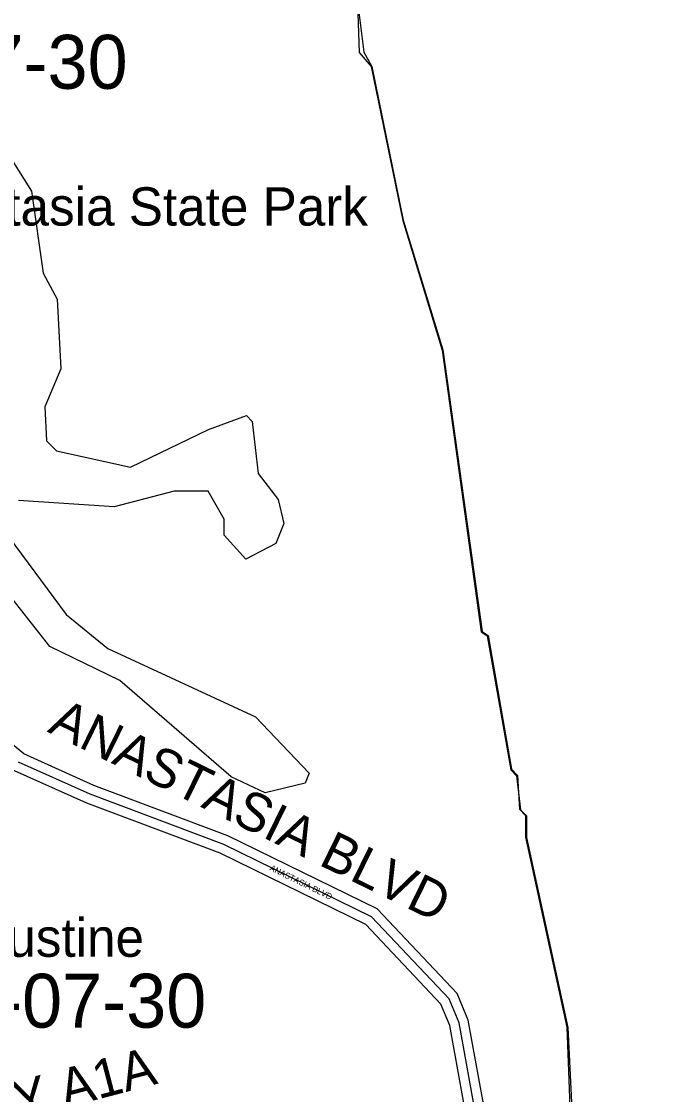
# Model space of a CAD drawing. Extents: x 418523 to 616617, y 1878279 to 2196743.
# Drawn here: x 569632 to 572313, y 2010108 to 2014588 of the extents above; entities that cross this region are included whole.
import ezdxf

# ---------------------------------------------------------------- set-up
doc = ezdxf.new("R2010")
doc.units = 0
for name, color, linetype in [('Level 2', 7, 'Continuous'), ('Level 22', 7, 'Continuous'), ('Level 23', 7, 'Continuous'), ('Level 28', 7, 'Continuous'), ('Level 34', 7, 'Continuous'), ('Level 44', 7, 'Continuous'), ('Level 5', 7, 'Continuous'), ('Level 57', 7, 'Continuous'), ('Level 8', 7, 'Continuous')]:
    doc.layers.add(name, color=color, linetype=linetype)

msp = doc.modelspace()

# ---------------------------------------------------------------- linework, layer by layer
at = {"layer": 'Level 22'}
msp.add_lwpolyline([(571506.093, 2009348.016), (571532.95, 2009998.175), (571459.084, 2010407.097), (571417.473, 2010507.2), (571093.355, 2010849.789), (570477.21, 2011151.608), (569919.184, 2011361.657), (569619.639, 2011495.826)], dxfattribs=at)
at = {"layer": 'Level 23'}
for points in [[(569641.039, 2011530.071), (569551.756, 2011604.658), (569298.909, 2012113.446), (569101.304, 2012578.551), (568945.974, 2013023.175), (568937.365, 2013121.516), (568879.105, 2013197.086), (568871.6, 2013274.826)], [(571546.093, 2009347.142), (571573.099, 2010000.938), (571497.679, 2010418.461), (571451.585, 2010529.346), (571117.444, 2010882.531), (570493.091, 2011188.371), (569934.419, 2011398.663), (569641.039, 2011530.071)], [(571468.544, 2009408.178), (571492.801, 2009995.411), (571420.488, 2010395.734), (571383.359, 2010485.053), (571069.266, 2010817.047), (570461.33, 2011114.844), (569903.948, 2011324.651), (569589.599, 2011465.451)]]:
    msp.add_lwpolyline(points, dxfattribs=at)
at = {"layer": 'Level 5'}
for points in [[(571035.083, 2014663.096), (571042.585, 2014458.766), (571092.408, 2014400.246), (571223.732, 2013757.922), (571388.696, 2013215.502), (571551.631, 2012039.558), (571576.582, 2012022.777), (571674.824, 2011463.956), (571699.735, 2011438.846), (571715.948, 2011297.063), (571740.889, 2011271.992), (571740.6, 2011180.291), (571913.079, 2010387.775), (571944.401, 2009762.421), (572175.051, 2008903.025), (572265.381, 2008469.246), (572313.145, 2007777.191), (572278.004, 2007218.757), (572261.409, 2004667.87)], [(569557.438, 2014063.419), (569673.524, 2013879.636), (569722.471, 2013537.679), (569780.464, 2013429.107), (569796.189, 2013137.301), (569728.971, 2012979.106), (569736.854, 2012837.394), (569778.405, 2012795.543), (570086.624, 2012727.876), (570412.259, 2012885.223), (570570.851, 2012943.046), (570595.763, 2012917.976), (570620.087, 2012701.131), (570703.091, 2012592.5), (570727.774, 2012492.368), (570694.164, 2012409.136), (570568.892, 2012342.832), (570477.519, 2012443.164), (570477.747, 2012509.856), (570411.444, 2012626.797), (570269.73, 2012627.246), (570019.405, 2012561.381), (569619.365, 2012587.656)], [(569552.276, 2012471.183), (569817.869, 2012111.838), (569992.475, 2011969.557), (570608.454, 2011684.128), (570832.784, 2011449.996), (570815.974, 2011408.345), (570649.121, 2011367.221), (570507.637, 2011434.371), (570042.069, 2011836.015), (569750.749, 2011978.684), (569426.974, 2012388.21)]]:
    msp.add_lwpolyline(points, dxfattribs=at)
at = {"layer": 'Level 8'}
msp.add_lwpolyline([(571035.97, 2014663.093), (571036.402, 2014660.751), (571061.406, 2014459.746), (571094.408, 2014400.746), (571226.422, 2013758.732), (571391.436, 2013216.722), (571555.461, 2012040.698), (571580.462, 2012023.698), (571678.474, 2011465.686), (571703.475, 2011439.686), (571711.478, 2011298.683), (571736.479, 2011272.682), (571736.48, 2011181.681), (571909.499, 2010388.665), (571932.51, 2009763.651), (572158.53, 2008944.635), (571505.515, 2008933.627), (571504.515, 2008906.626), (571059.505, 2008911.621), (570866.5, 2008913.619)], dxfattribs=at)

# ---------------------------------------------------------------- texts
at = {"layer": 'Level 2'}
for s, p in [('22-07-30', (568870.794, 2014307.431)), ('27-07-30', (569199.176, 2010386.903))]:
    msp.add_text(s, height=225, dxfattribs=at).set_placement(p)
at = {"layer": 'Level 28'}
for s, rotation, p in [('ANASTASIA BLVD', 333.901336, (569736.305, 2011623.478)), ('STATE HWY A1A', 14.667769, (568549.158, 2009720.321))]:
    msp.add_text(s, height=160, rotation=rotation, dxfattribs=at).set_placement(p)
at = {"layer": 'Level 34'}
msp.add_text('ANASTASIA BLVD', height=25, rotation=333.901336, dxfattribs=at).set_placement((570666.079, 2011045.174))
at = {"layer": 'Level 44'}
msp.add_text('St. Augustine', height=160, dxfattribs=at).set_placement((568870.755, 2010682.683))
at = {"layer": 'Level 57'}
msp.add_text('Anastasia State Park', height=160, dxfattribs=at).set_placement((569080.68, 2013735.976))

doc.saveas('drawing.dxf')
